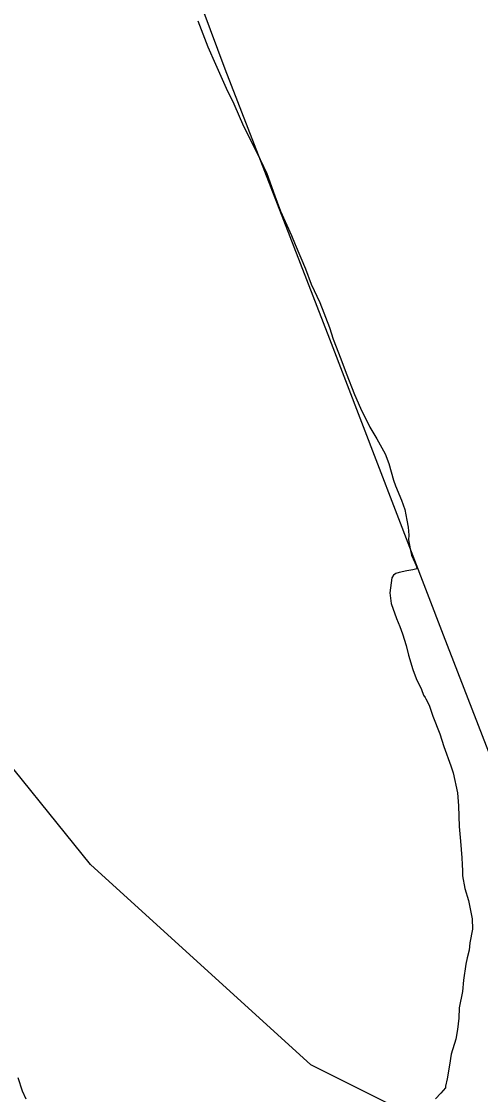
# Model space of a CAD drawing. Extents: x 3161514 to 3199414, y 831166 to 856601.
# Drawn here: x 3170001 to 3170791, y 851370 to 853214 of the extents above; entities that cross this region are included whole.
import ezdxf

# ---------------------------------------------------------------- set-up
doc = ezdxf.new("R2010")
doc.units = 0
doc.layers.add('V-SITE-VEGE', color=7, linetype='Continuous')
doc.layers.add('V-TOPO-SHOR', color=7, linetype='Continuous')

msp = doc.modelspace()

# ---------------------------------------------------------------- linework, layer by layer
at = {"layer": 'V-SITE-VEGE'}
for p, q in [((3170304.5, 853214.5), (3170322, 853170.1)), ((3170322, 853170.1), (3170335, 853140.4)), ((3170335, 853140.4), (3170353.5, 853099)), ((3170353.5, 853099), (3170366.6, 853072.3)), ((3170366.6, 853072.3), (3170383.2, 853033.7)), ((3170383.2, 853033.7), (3170395.4, 853010)), ((3170395.4, 853010), (3170412.1, 852976.4)), ((3170412.1, 852976.4), (3170423.3, 852952.6)), ((3170423.3, 852952.6), (3170437, 852914.2)), ((3170437, 852914.2), (3170447.1, 852887.6)), ((3170447.1, 852887.6), (3170465.7, 852846.1)), ((3170465.7, 852846.1), (3170472.1, 852830.3)), ((3170472.1, 852830.3), (3170489.7, 852788.8)), ((3170489.7, 852788.8), (3170499.8, 852762.2)), ((3170499.8, 852762.2), (3170514.7, 852730.6)), ((3170514.7, 852730.6), (3170531.3, 852688.1)), ((3170531.3, 852688.1), (3170537.6, 852667.5)), ((3170537.6, 852667.5), (3170550.5, 852633.9)), ((3170550.5, 852633.9), (3170559.7, 852609.3)), ((3170559.7, 852609.3), (3170574.4, 852572.8)), ((3170574.4, 852572.8), (3170584.6, 852549.1)), ((3170584.6, 852549.1), (3170600.4, 852516.4)), ((3170600.4, 852516.4), (3170612.6, 852496.6)), ((3170612.6, 852496.6), (3170626.7, 852470.9)), ((3170626.7, 852470.9), (3170633.1, 852454.1)), ((3170633.1, 852454.1), (3170641.2, 852425.6)), ((3170641.2, 852425.6), (3170644.9, 852415.7)), ((3170644.9, 852415.7), (3170655.1, 852391)), ((3170655.1, 852391), (3170660.5, 852375.3)), ((3170660.5, 852375.3), (3170664, 852356.6)), ((3170664, 852356.6), (3170666.6, 852344.8)), ((3170666.6, 852344.8), (3170667.3, 852331.1)), ((3170667.3, 852331.1), (3170667.1, 852323.3)), ((3170667.1, 852323.3), (3170669.7, 852307.6)), ((3170669.7, 852307.6), (3170672.3, 852296.8)), ((3170672.3, 852296.8), (3170677.9, 852284)), ((3170681.5, 852273.1), (3170674.6, 852271.3)), ((3170677.9, 852284), (3170680.7, 852277)), ((3170680.7, 852277), (3170681.5, 852273.1)), ((3170638.2, 852257.6), (3170634.6, 852232.2)), ((3170641.2, 852262.4), (3170638.2, 852257.6)), ((3170645.2, 852265.2), (3170641.2, 852262.4)), ((3170651.1, 852267), (3170645.2, 852265.2)), ((3170663.9, 852269.6), (3170651.1, 852267)), ((3170674.6, 852271.3), (3170663.9, 852269.6)), ((3170634.6, 852232.2), (3170637.1, 852213.6)), ((3170637.1, 852213.6), (3170646.3, 852188)), ((3170646.3, 852188), (3170651.8, 852174.2)), ((3170651.8, 852174.2), (3170656.4, 852161.3)), ((3170656.4, 852161.3), (3170662.7, 852141.6)), ((3170662.7, 852141.6), (3170667.2, 852124.9)), ((3170667.2, 852124.9), (3170674.4, 852100.3)), ((3170674.4, 852100.3), (3170679.9, 852084.6)), ((3170679.9, 852084.6), (3170689.2, 852065.8)), ((3170689.2, 852065.8), (3170692.9, 852055.9)), ((3170692.9, 852055.9), (3170695.8, 852051.9)), ((3170695.8, 852051.9), (3170696.7, 852049.9)), ((3170696.7, 852049.9), (3170702.3, 852039.1)), ((3170702.3, 852039.1), (3170708.7, 852020.3)), ((3170708.7, 852020.3), (3170720.6, 851989.8)), ((3170720.6, 851989.8), (3170727.9, 851968.1)), ((3170727.9, 851968.1), (3170739.8, 851934.6)), ((3170739.8, 851934.6), (3170743.5, 851922.8)), ((3170743.5, 851922.8), (3170751.4, 851888.4)), ((3170751.4, 851888.4), (3170752.8, 851865.9)), ((3170752.8, 851865.9), (3170753.9, 851830.6)), ((3170753.9, 851830.6), (3170756.3, 851805.2)), ((3170756.3, 851805.2), (3170758.5, 851776.8)), ((3170758.5, 851776.8), (3170759.2, 851765)), ((3170759.2, 851765), (3170759.9, 851754.3)), ((3170759.9, 851754.3), (3170759.7, 851745.5)), ((3170759.7, 851745.5), (3170764.1, 851723.9)), ((3170764.1, 851723.9), (3170770.4, 851703.2)), ((3170770.4, 851703.2), (3170776.5, 851671.8)), ((3170776.5, 851671.8), (3170777.1, 851654.2)), ((3170777.1, 851654.2), (3170772.6, 851630.8)), ((3170772.6, 851630.8), (3170771.3, 851618.2)), ((3170771.3, 851618.2), (3170768, 851604.6)), ((3170765.8, 851593.9), (3170761.3, 851566.6)), ((3170768, 851604.6), (3170765.8, 851593.9)), ((3170761.3, 851566.6), (3170759.8, 851547.1)), ((3170759.8, 851547.1), (3170754.2, 851518.9)), ((3170754.2, 851518.9), (3170753.8, 851501.3)), ((3170753.8, 851501.3), (3170751.4, 851481.8)), ((3170751.4, 851481.8), (3170748.1, 851465.3)), ((3170748.1, 851465.3), (3170740.6, 851439.1)), ((3170740.6, 851439.1), (3170737.2, 851420.6)), ((3170737.2, 851420.6), (3170733.7, 851397.2)), ((3170003.2, 851375.8), (3169996, 851398.4)), ((3170733.7, 851397.2), (3170730.5, 851384.6)), ((3170009.7, 851361.9), (3170003.2, 851375.8)), ((3170722.4, 851372.1), (3170713.3, 851362.6)), ((3170730.4, 851381.7), (3170722.4, 851372.1)), ((3170730.5, 851384.6), (3170730.4, 851381.7))]:
    msp.add_line(p, q, dxfattribs=at)
at = {"layer": 'V-TOPO-SHOR'}
for points in [[(3169646.7, 854815.7), (3169762, 854538.4), (3169962.5, 854139.9), (3170069.8, 853887.3), (3170350.9, 853132.5), (3170530.9, 852668.3), (3170726.7, 852159.9), (3170878.3, 851768.3), (3170957.2, 851563)], [(3170777.2, 851282), (3170499.3, 851420.9), (3170120.4, 851765.1), (3169930.9, 851998.8)]]:
    msp.add_lwpolyline(points, dxfattribs=at)

doc.saveas('drawing.dxf')
